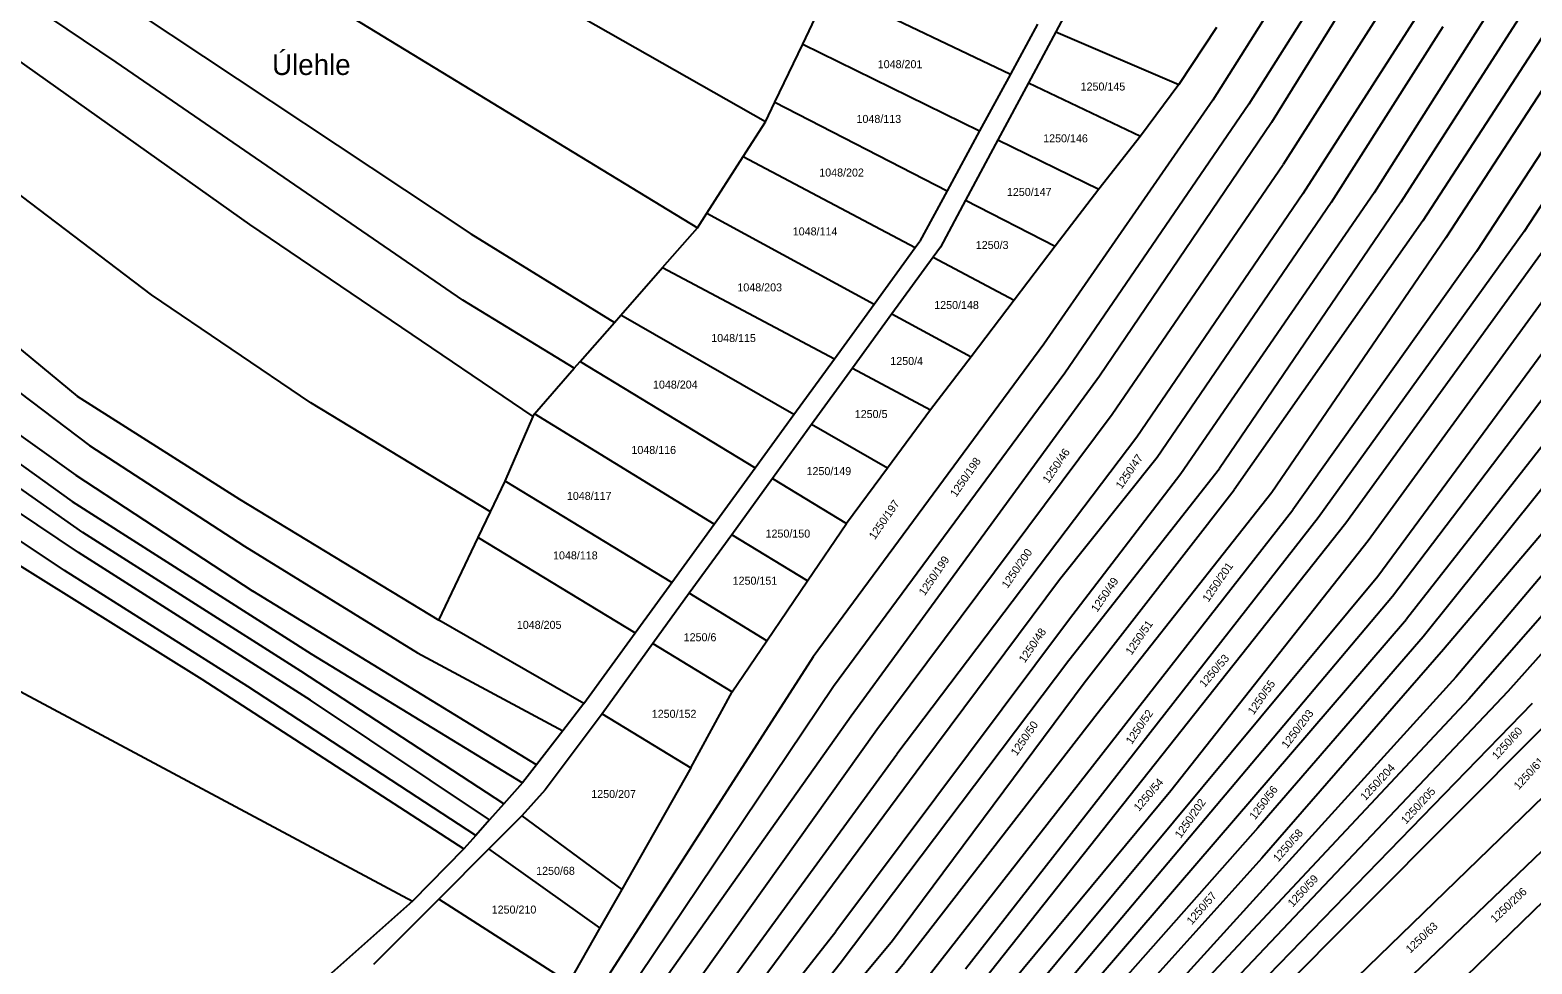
# Model space of a CAD drawing. Extents: x -580630 to -576196, y -1189024 to -1183567.
# Drawn here: x -576950.9 to -576631.9, y -1186407 to -1186208.6 of the extents above; entities that cross this region are included whole.
import ezdxf

# ---------------------------------------------------------------- set-up
doc = ezdxf.new("R2010")
doc.units = 0
for name, color, linetype in [('Vrstva 1', 7, 'Continuous'), ('Vrstva 15', 7, 'Continuous'), ('Vrstva 18', 7, 'Continuous'), ('Vrstva 6', 7, 'Continuous')]:
    doc.layers.add(name, color=color, linetype=linetype)

msp = doc.modelspace()

# ---------------------------------------------------------------- linework, layer by layer
at = {"layer": 'Vrstva 1'}
for p, q in [((-576726.47, -1186196.69), (-576733.05, -1186208.96)), ((-576733.05, -1186208.96), (-576738.84, -1186219.77)), ((-576738.84, -1186219.77), (-576745.33, -1186231.89)), ((-576745.33, -1186231.89), (-576752.2, -1186244.71)), ((-576752.2, -1186244.71), (-576757.54, -1186254.67)), ((-576757.54, -1186254.67), (-576759.09, -1186256.81)), ((-576759.09, -1186256.81), (-576767.82, -1186268.85)), ((-576767.82, -1186268.85), (-576776.22, -1186280.43)), ((-576776.22, -1186280.43), (-576784.89, -1186292.39)), ((-576784.89, -1186292.39), (-576793.2, -1186303.85)), ((-576793.2, -1186303.85), (-576801.86, -1186315.79)), ((-576801.86, -1186315.79), (-576810.89, -1186328.24)), ((-576810.89, -1186328.24), (-576818.63, -1186338.92)), ((-576818.63, -1186338.92), (-576829.42, -1186353.81)), ((-576829.42, -1186353.81), (-576841.52, -1186369.97)), ((-576841.52, -1186369.97), (-576846.42, -1186375.49)), ((-576846.42, -1186375.49), (-576853.48, -1186382.55)), ((-576853.48, -1186382.55), (-576864.11, -1186393.19)), ((-576864.11, -1186393.19), (-576877.99, -1186407.08))]:
    msp.add_line(p, q, dxfattribs=at)
at = {"layer": 'Vrstva 6'}
for p, q in [((-576932.66, -1186215.36), (-577102.98, -1186100.4)), ((-576593.82, -1186130.12), (-576665.38, -1186243.12)), ((-576587.94, -1186133.39), (-576659.75, -1186245.13)), ((-576582.16, -1186136.61), (-576655.04, -1186249.13)), ((-576576.71, -1186139.63), (-576650.14, -1186252.72)), ((-576570.72, -1186143.96), (-576643.65, -1186255.65)), ((-576566.74, -1186148.72), (-576633.51, -1186251.36)), ((-576794.67, -1186228.06), (-576929.9, -1186151.24)), ((-576925.12, -1186264.82), (-577058.03, -1186164.09)), ((-576904.24, -1186249.87), (-577014.64, -1186171.53)), ((-576925.68, -1186179.55), (-576809.17, -1186250.58)), ((-576672.2, -1186179.9), (-576699.7, -1186223.5)), ((-576669.13, -1186188.15), (-576692.02, -1186224.34)), ((-576663.75, -1186190.27), (-576687.18, -1186228.18)), ((-576657.03, -1186193.68), (-576684.69, -1186237.15)), ((-576939.71, -1186315.33), (-577102.99, -1186200.75)), ((-576782.14, -1186199.08), (-576742.67, -1186217.94)), ((-576928.18, -1186204.83), (-576857.26, -1186251.85)), ((-576786.77, -1186211.54), (-576783.41, -1186204.53)), ((-576654.77, -1186203.2), (-576680.53, -1186243.37)), ((-576736.91, -1186207.31), (-576742.67, -1186217.94)), ((-576698.89, -1186208.01), (-576706.9, -1186220.14)), ((-576650.83, -1186207.86), (-576674.56, -1186245.24)), ((-576733.05, -1186208.96), (-576706.9, -1186220.14)), ((-576792.69, -1186223.92), (-576786.77, -1186211.54)), ((-576786.77, -1186211.54), (-576749.2, -1186229.99)), ((-576858.97, -1186265.94), (-576932.66, -1186215.36)), ((-576742.67, -1186217.94), (-576749.2, -1186229.99)), ((-576738.84, -1186219.77), (-576715.03, -1186231.15)), ((-576706.9, -1186220.14), (-576715.03, -1186231.15)), ((-576595.69, -1186219.48), (-576666.67, -1186317.1)), ((-576794.67, -1186228.06), (-576792.69, -1186223.92)), ((-576792.69, -1186223.92), (-576756.09, -1186242.71)), ((-576699.7, -1186223.5), (-576735.58, -1186275.34)), ((-576692.02, -1186224.34), (-576731.11, -1186281.49)), ((-576664.63, -1186324.59), (-576590.95, -1186224.46)), ((-576799.42, -1186235.44), (-576794.67, -1186228.06)), ((-576749.2, -1186229.99), (-576756.09, -1186242.71)), ((-576687.18, -1186228.18), (-576723.77, -1186282.13)), ((-576745.33, -1186231.89), (-576723.9, -1186242.41)), ((-576715.03, -1186231.15), (-576723.9, -1186242.41)), ((-576940.63, -1186319.56), (-577065.95, -1186235.58)), ((-576807.15, -1186247.44), (-576799.42, -1186235.44)), ((-576799.42, -1186235.44), (-576762.89, -1186254.8)), ((-576721.06, -1186290.17), (-576684.69, -1186237.15)), ((-576756.09, -1186242.71), (-576761.9, -1186253.44)), ((-576723.9, -1186242.41), (-576733.13, -1186254.51)), ((-576665.38, -1186243.12), (-576706.46, -1186302.86)), ((-576752.2, -1186244.71), (-576733.13, -1186254.51)), ((-576680.53, -1186243.37), (-576715.81, -1186295.06)), ((-576674.56, -1186245.24), (-576711.51, -1186299.39)), ((-576659.75, -1186245.13), (-576698.28, -1186301.72)), ((-576987.87, -1186247.66), (-576940.91, -1186286.36)), ((-576809.17, -1186250.58), (-576807.15, -1186247.44)), ((-576807.15, -1186247.44), (-576771.6, -1186266.79)), ((-576655.04, -1186249.13), (-576695.12, -1186306.28)), ((-576601, -1186249.21), (-576661.51, -1186328.9)), ((-576844.03, -1186290.69), (-576904.24, -1186249.87)), ((-576857.26, -1186251.85), (-576826.79, -1186270.72)), ((-576816.54, -1186259), (-576809.17, -1186250.58)), ((-576650.14, -1186252.72), (-576687.13, -1186306.79)), ((-576633.51, -1186251.36), (-576677.28, -1186312.17)), ((-576771.6, -1186266.79), (-576762.89, -1186254.8)), ((-576762.89, -1186254.8), (-576761.9, -1186253.44)), ((-576733.13, -1186254.51), (-576741.86, -1186265.95)), ((-576643.65, -1186255.65), (-576682.64, -1186310.53)), ((-576629.14, -1186254.99), (-576671.44, -1186313.36)), ((-576988.49, -1186258.81), (-576938.31, -1186296.86)), ((-576825.4, -1186269.13), (-576816.54, -1186259)), ((-576816.54, -1186259), (-576780.04, -1186278.4)), ((-576759.09, -1186256.81), (-576741.86, -1186265.95)), ((-576602.21, -1186261.89), (-576658.54, -1186333.7)), ((-576993.68, -1186265.5), (-576941.22, -1186303.16)), ((-576891.3, -1186287.74), (-576925.12, -1186264.82)), ((-576835.3, -1186280.43), (-576858.97, -1186265.94)), ((-576780.04, -1186278.4), (-576771.6, -1186266.79)), ((-576741.86, -1186265.95), (-576751.03, -1186277.98)), ((-576599.92, -1186268.72), (-576655, -1186337.48)), ((-576834.04, -1186278.99), (-576826.79, -1186270.72)), ((-576826.79, -1186270.72), (-576825.4, -1186269.13)), ((-576788.64, -1186290.24), (-576825.4, -1186269.13)), ((-576767.82, -1186268.85), (-576751.03, -1186277.98)), ((-576586.64, -1186273.36), (-576648.02, -1186346.02)), ((-576985.51, -1186277.54), (-576941.95, -1186308.7)), ((-576735.58, -1186275.34), (-576784.6, -1186341.7)), ((-576751.03, -1186277.98), (-576759.63, -1186289.25)), ((-576595.5, -1186275.24), (-576650.67, -1186340.17)), ((-576843.78, -1186290.12), (-576835.3, -1186280.43)), ((-576835.3, -1186280.43), (-576834.04, -1186278.99)), ((-576834.04, -1186278.99), (-576796.9, -1186301.6)), ((-576788.64, -1186290.24), (-576780.04, -1186278.4)), ((-576731.11, -1186281.49), (-576780.26, -1186348.04)), ((-576776.22, -1186280.43), (-576759.63, -1186289.25)), ((-576582.23, -1186278.65), (-576645.26, -1186350.72)), ((-576636.92, -1186349.01), (-576576.09, -1186280.8)), ((-576723.77, -1186282.13), (-576776.48, -1186354.36)), ((-577009.99, -1186286.98), (-576914.45, -1186346.45)), ((-576940.91, -1186286.36), (-576906.43, -1186308.22)), ((-576853.1, -1186310.9), (-576891.3, -1186287.74)), ((-576943.61, -1186323.36), (-576996.47, -1186288.1)), ((-576849.99, -1186304.38), (-576844.03, -1186290.69)), ((-576844.03, -1186290.69), (-576843.78, -1186290.12)), ((-576805.56, -1186313.52), (-576843.78, -1186290.12)), ((-576796.9, -1186301.6), (-576788.64, -1186290.24)), ((-576771.05, -1186357.16), (-576721.06, -1186290.17)), ((-576759.63, -1186289.25), (-576768.8, -1186301.63)), ((-576768.8, -1186301.63), (-576784.89, -1186292.39)), ((-576938.31, -1186296.86), (-576905.33, -1186318.2)), ((-576715.81, -1186295.06), (-576766.77, -1186362.41)), ((-576711.51, -1186299.39), (-576732.25, -1186325.38)), ((-576941.22, -1186303.16), (-576903.6, -1186327.81)), ((-576805.56, -1186313.52), (-576796.9, -1186301.6)), ((-576793.2, -1186303.85), (-576777.51, -1186313.39)), ((-576768.8, -1186301.63), (-576777.51, -1186313.39)), ((-576706.46, -1186302.86), (-576730.32, -1186334.03)), ((-576730.25, -1186342.45), (-576698.28, -1186301.72)), ((-576853.1, -1186310.9), (-576849.99, -1186304.38)), ((-576814.61, -1186325.97), (-576849.99, -1186304.38)), ((-576727.02, -1186347.29), (-576695.12, -1186306.28)), ((-576687.13, -1186306.79), (-576724.26, -1186353.85)), ((-576941.95, -1186308.7), (-576891.2, -1186341.1)), ((-576906.43, -1186308.22), (-576864.06, -1186333.91)), ((-576855.7, -1186316.36), (-576853.1, -1186310.9)), ((-576785.8, -1186325.62), (-576777.51, -1186313.39)), ((-576764.37, -1186415.05), (-576682.64, -1186310.53)), ((-576677.28, -1186312.17), (-576752.21, -1186408.11)), ((-576671.44, -1186313.36), (-576750.92, -1186413.76)), ((-576893.43, -1186344.76), (-576939.71, -1186315.33)), ((-576864.06, -1186333.91), (-576855.7, -1186316.36)), ((-576855.7, -1186316.36), (-576822.37, -1186336.64)), ((-576814.61, -1186325.97), (-576805.56, -1186313.52)), ((-576785.8, -1186325.62), (-576801.86, -1186315.79)), ((-576891.37, -1186350.95), (-576940.63, -1186319.56)), ((-576905.33, -1186318.2), (-576868.6, -1186340.85)), ((-576666.67, -1186317.1), (-576708.61, -1186370.17)), ((-576816.76, -1186552.97), (-576579.06, -1186322.56)), ((-576904.65, -1186348.07), (-576943.61, -1186323.36)), ((-576822.37, -1186336.64), (-576814.61, -1186325.97)), ((-576794.4, -1186338.3), (-576785.8, -1186325.62)), ((-576732.25, -1186325.38), (-576761.29, -1186364.3)), ((-576739.7, -1186414.81), (-576664.63, -1186324.59)), ((-576843.31, -1186364.65), (-576903.6, -1186327.81)), ((-576794.4, -1186338.3), (-576810.89, -1186328.24)), ((-576661.51, -1186328.9), (-576736.23, -1186417.64)), ((-576576.18, -1186331.64), (-576768.71, -1186516.19)), ((-576833.3, -1186351.68), (-576864.06, -1186333.91)), ((-576730.32, -1186334.03), (-576779.76, -1186400.11)), ((-576735.59, -1186423.4), (-576658.54, -1186333.7)), ((-576833.3, -1186351.68), (-576822.37, -1186336.64)), ((-576818.63, -1186338.92), (-576801.77, -1186349.18)), ((-576801.77, -1186349.18), (-576794.4, -1186338.3)), ((-576655, -1186337.48), (-576690.11, -1186378.03)), ((-576969.27, -1186340.37), (-576869.67, -1186393.67)), ((-576891.2, -1186341.1), (-576846.3, -1186368.52)), ((-576868.6, -1186340.85), (-576837.75, -1186357.45)), ((-576784.6, -1186341.7), (-576843.53, -1186433.49)), ((-576650.67, -1186340.17), (-576689.25, -1186384.5)), ((-576850.29, -1186372.99), (-576893.43, -1186344.76)), ((-576778.81, -1186406.81), (-576730.25, -1186342.45)), ((-576914.45, -1186346.45), (-576858.76, -1186382.53)), ((-576856.24, -1186379.69), (-576904.65, -1186348.07)), ((-576780.26, -1186348.04), (-576840.17, -1186437.27)), ((-576767.73, -1186401.99), (-576727.02, -1186347.29)), ((-576648.02, -1186346.02), (-576724.15, -1186429.86)), ((-576853.3, -1186376.38), (-576891.37, -1186350.95)), ((-576833.3, -1186351.68), (-576837.75, -1186357.45)), ((-576810.54, -1186365.32), (-576801.77, -1186349.18)), ((-576645.26, -1186350.72), (-576721.58, -1186432.12)), ((-576719.23, -1186435.89), (-576636.92, -1186349.01)), ((-576631.81, -1186351.63), (-576716.76, -1186439.07)), ((-576776.48, -1186354.36), (-576892.61, -1186518.15)), ((-576829.42, -1186353.81), (-576810.54, -1186365.32)), ((-576724.26, -1186353.85), (-576765.18, -1186406.7)), ((-576837.75, -1186357.45), (-576843.31, -1186364.65)), ((-576819.09, -1186424.65), (-576771.05, -1186357.16)), ((-576629.8, -1186356.97), (-576713.41, -1186440.88)), ((-576814.02, -1186427.09), (-576766.77, -1186362.41)), ((-576761.29, -1186364.3), (-576807.44, -1186426.61)), ((-576843.31, -1186364.65), (-576846.3, -1186368.52)), ((-576810.54, -1186365.32), (-576825.24, -1186391.15)), ((-576846.3, -1186368.52), (-576850.29, -1186372.99)), ((-576708.61, -1186370.17), (-576742.31, -1186410.83)), ((-576605.85, -1186370.73), (-576664.39, -1186427.52)), ((-576850.29, -1186372.99), (-576853.3, -1186376.38)), ((-576853.3, -1186376.38), (-576856.24, -1186379.69)), ((-576846.42, -1186375.49), (-576825.24, -1186391.15)), ((-576856.24, -1186379.69), (-576858.76, -1186382.53)), ((-576690.11, -1186378.03), (-576731.58, -1186424.92)), ((-576858.76, -1186382.53), (-576869.67, -1186393.67)), ((-576829.88, -1186399.3), (-576853.48, -1186382.55)), ((-576689.25, -1186384.5), (-576727.71, -1186427.23)), ((-576836.5, -1186410.93), (-576864.11, -1186393.19)), ((-576825.24, -1186391.15), (-576829.88, -1186399.3)), ((-576869.67, -1186393.67), (-576887.49, -1186409.53)), ((-576829.88, -1186399.3), (-576836.5, -1186410.93)), ((-576881.16, -1186528.7), (-576779.76, -1186400.11)), ((-576820.09, -1186465.01), (-576767.73, -1186401.99)), ((-576878.23, -1186531.49), (-576778.81, -1186406.81)), ((-576873.63, -1186536.01), (-576765.18, -1186406.7))]:
    msp.add_line(p, q, dxfattribs=at)

# ---------------------------------------------------------------- texts
at = {"layer": 'Vrstva 15'}
msp.add_text('Úlehle', height=4.4, dxfattribs=at).set_placement((-576899.508, -1186218.12))
at = {"layer": 'Vrstva 18'}
for s, p in [('1048/201', (-576770.849, -1186216.67)), ('1250/145', (-576727.749, -1186221.42)), ('1048/113', (-576775.357, -1186228.3)), ('1250/146', (-576735.702, -1186232.43)), ('1048/202', (-576783.271, -1186239.69)), ('1250/147', (-576743.412, -1186243.82)), ('1048/114', (-576788.9, -1186252.2)), ('1250/3', (-576750.019, -1186255.08)), ('1048/203', (-576800.664, -1186264.09)), ('1250/148', (-576758.852, -1186267.84)), ('1048/115', (-576806.207, -1186274.85)), ('1250/4', (-576768.182, -1186279.73)), ('1048/204', (-576818.587, -1186284.74)), ('1250/5', (-576775.729, -1186291)), ('1048/116', (-576823.17, -1186298.63)), ('1250/149', (-576785.972, -1186303.13)), ('1048/117', (-576836.88, -1186308.39)), ('1250/150', (-576794.676, -1186316.4)), ('1048/118', (-576839.821, -1186321.03)), ('1250/151', (-576801.671, -1186326.41)), ('1048/205', (-576847.514, -1186335.79)), ('1250/6', (-576812.072, -1186338.42)), ('1250/152', (-576818.853, -1186354.69)), ('1250/207', (-576831.701, -1186371.72)), ('1250/68', (-576843.411, -1186388.05)), ('1250/210', (-576852.853, -1186396.28))]:
    msp.add_text(s, height=1.7, dxfattribs=at).set_placement(p)
for s, rotation, p in [('1250/46', 55.57691, (-576734.577, -1186304.994)), ('1250/198', 55.57691, (-576754.191, -1186307.942)), ('1250/47', 55.57691, (-576719.054, -1186306.22)), ('1250/197', 55.57691, (-576771.467, -1186316.972)), ('1250/200', 55.57691, (-576743.278, -1186327.327)), ('1250/199', 55.57691, (-576760.88, -1186328.885)), ('1250/201', 55.57691, (-576700.606, -1186330.228)), ('1250/49', 55.57691, (-576724.247, -1186332.384)), ('1250/48', 55.57691, (-576739.618, -1186343.16)), ('1250/51', 55.57691, (-576716.946, -1186341.495)), ('1250/53', 49.44626, (-576701.395, -1186348.375)), ('1250/55', 55.00395, (-576691.008, -1186354.174)), ('1250/52', 55.57691, (-576716.885, -1186360.463)), ('1250/203', 52.9413, (-576683.867, -1186361.319)), ('1250/50', 55.57691, (-576741.318, -1186362.904)), ('1250/60', 47.61279, (-576639.296, -1186363.675)), ('1250/204', 47.26902, (-576667.245, -1186372.407)), ('1250/61', 47.61279, (-576634.674, -1186370.089)), ('1250/54', 49.44626, (-576715.358, -1186374.689)), ('1250/56', 52.9413, (-576690.697, -1186376.487)), ('1250/205', 47.61279, (-576658.622, -1186377.404)), ('1250/202', 55.00395, (-576706.5, -1186380.415)), ('1250/58', 48.8733, (-576685.777, -1186385.434)), ('1250/59', 47.26902, (-576682.691, -1186395.031)), ('1250/57', 48.8733, (-576704.127, -1186398.778)), ('1250/206', 43.31561, (-576639.709, -1186398.335)), ('1250/63', 43.31561, (-576657.718, -1186404.803))]:
    msp.add_text(s, height=1.7, rotation=rotation, dxfattribs=at).set_placement(p)

doc.saveas('drawing.dxf')
